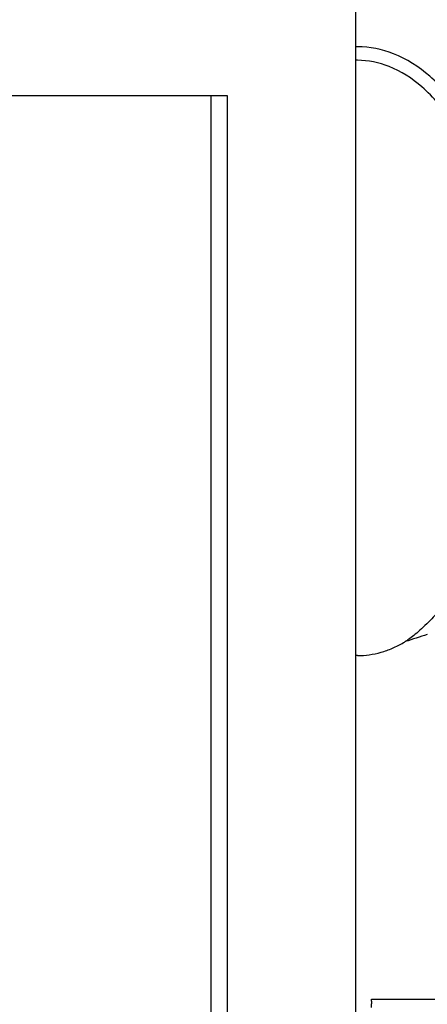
# Model space of a CAD drawing. Header units: inches. Extents: x 18 to 846, y -67 to 561.
# Tile 519 of 656: x 518 to 543, y 192 to 254. Entities that reach past the tile are written whole.
import ezdxf

# ---------------------------------------------------------------- set-up
doc = ezdxf.new("R2010")
doc.units = ezdxf.units.IN
doc.header["$LTSCALE"] = 24
doc.header["$MEASUREMENT"] = 0
doc.layers.add('Visible (ANSI)', color=7, linetype='Continuous', lineweight=30)

msp = doc.modelspace()

# ---------------------------------------------------------------- linework, layer by layer
at = {"layer": 'Visible (ANSI)'}
for p, q in [((538.67843, 256.91786), (538.67843, 103.05236)), ((538.80343, 251.95198), (538.67843, 251.95198)), ((538.80343, 251.10275), (538.67843, 251.10275)), ((339.67843, 248.91786), (530.67843, 248.91786)), ((529.67843, 112.05236), (529.67843, 248.91786)), ((530.67843, 248.91786), (530.67843, 112.05236)), ((538.80343, 213.98036), (538.67843, 213.98036)), ((539.67843, 192.54286), (584.67843, 192.54286)), ((539.67843, 192.42185), (539.67843, 192.54286)), ((539.67843, 192.42185), (539.67843, 192.2527)), ((539.67843, 192.03676), (539.67843, 192.2527))]:
    msp.add_line(p, q, dxfattribs=at)
for points, knots in [([(546.83105, 244.98036), (546.39285, 245.98659), (545.87023, 246.97353), (544.69568, 248.6959), (544.04841, 249.46548), (542.63101, 250.70151), (541.87779, 251.19023), (540.32837, 251.80037), (539.57517, 251.95198), (538.80343, 251.95198)], [-28.45601816, -28.45601816, -28.45601816, -28.45601816, -20.14905615, -20.14905615, -12.6577515, -12.6577515, -5.88066707, -5.88066707, 0, 0, 0, 0]), ([(546.28724, 244.23631), (545.85954, 245.27234), (545.34209, 246.29303), (544.18296, 248.0382), (543.54864, 248.80896), (542.2065, 249.97975), (541.52599, 250.42421), (540.14376, 250.96856), (539.48226, 251.10275), (538.80343, 251.10275)], [-27.16591741, -27.16591741, -27.16591741, -27.16591741, -18.68870187, -18.68870187, -11.29271074, -11.29271074, -5.17271661, -5.17271661, 0, 0, 0, 0]), ([(544.43318, 217.45194), (544.30261, 217.283), (544.16341, 217.10892), (543.76696, 216.63488), (543.49818, 216.33713), (542.92916, 215.76308), (542.64242, 215.50748), (542.28362, 215.21484), (542.16857, 215.12622), (541.98334, 214.98944), (541.90754, 214.93618), (541.82556, 214.8797), (541.80374, 214.86495), (541.78837, 214.85459), (541.78572, 214.8528), (541.78312, 214.85105), (541.78252, 214.85065), (541.78228, 214.85048), (541.78225, 214.85047), (541.78225, 214.85047)], [2.40390024, 2.40390024, 2.40390024, 2.40390024, 4.10659051, 4.10659051, 7.07492284, 7.07492284, 10.38193048, 10.38193048, 12.02302805, 12.02302805, 13.45064686, 13.45064686, 14.26738031, 14.26738031, 14.52316826, 14.52316826, 14.67933435, 14.67933435, 14.71820602, 14.71820602, 14.71820602, 14.71820602]), ([(538.80343, 213.98036), (539.04991, 213.98036), (539.29638, 213.99775), (539.78658, 214.06691), (540.0303, 214.11867), (540.51261, 214.25544), (540.75122, 214.34044), (541.22153, 214.54218), (541.45325, 214.6589), (541.7148, 214.81028), (541.74857, 214.83021), (541.78225, 214.85047)], [0, 0, 0, 0, 0.070422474, 0.070422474, 0.140844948, 0.140844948, 0.211267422, 0.211267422, 0.281689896, 0.281689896, 0.292163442, 0.292163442, 0.292163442, 0.292163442])]:
    msp.add_open_spline(points, degree=3, knots=knots, dxfattribs=at)
msp.add_open_spline([(543.15589, 215.29286), (542.69801, 215.1454), (542.24013, 214.99793), (541.78225, 214.85047)], degree=3, dxfattribs=at)

doc.saveas('drawing.dxf')
